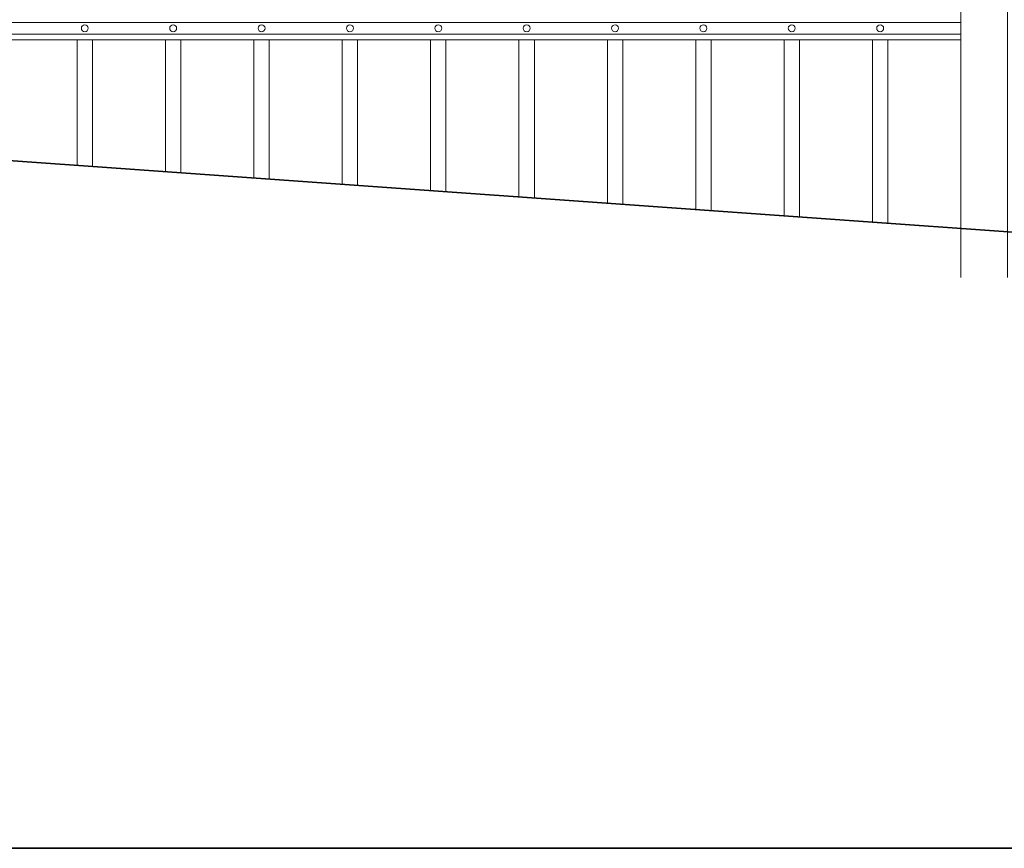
# Model space of a CAD drawing. Header units: millimetres. Extents: x 6567289036 to 6568990308, y 5976640423 to 5977332400.
# Tile 260 of 334: x 6568273153 to 6568274420, y 5976807281 to 5976808347. Entities that reach past the tile are written whole.
import ezdxf

# ---------------------------------------------------------------- set-up
doc = ezdxf.new("R2010")
doc.units = ezdxf.units.MM
doc.layers.add('01_widok', color=7, linetype='Continuous', lineweight=13)

# ---------------------------------------------------------------- blocks, each defined once
blk = doc.blocks.new('A$C6D0402AF')
at = {"layer": '01_widok'}
for p, q in [((2.57, 0.2935), (0.06, 0.2935)), ((2.57, 0.2785), (0.06, 0.2785)), ((2.57, 0.271), (0.06, 0.271)), ((0.06, 0.271), (2.57, 0.271))]:
    blk.add_line(p, q, dxfattribs=at)
for centre in [(1.43, 0.286), (1.545, 0.286), (1.66, 0.286), (1.775, 0.286), (1.89, 0.286), (2.005, 0.286), (2.12, 0.286), (2.235, 0.286), (2.35, 0.286), (2.465, 0.286)]:
    blk.add_circle(centre, 0.0045, dxfattribs=at)
blk = doc.blocks.new('A$C6613173D')
at = {"layer": '01_widok'}
for p, q in [((0.3506, 0.2704), (0.3386, 0.2704)), ((0.3506, 0.2704), (0.3626, 0.2704)), ((0.3506, 0.2624), (0.3386, 0.2624)), ((0.3506, 0.2624), (0.3626, 0.2624)), ((0.3506, 0.2444), (0.3243, 0.2444)), ((0.3244, 0.2404), (0.3243, 0.2444)), ((0.3506, 0.2444), (0.3769, 0.2444)), ((0.3769, 0.2404), (0.3769, 0.2444)), ((0.3206, 0.2384), (0.3206, 0.2334)), ((0.3506, 0.2404), (0.3226, 0.2404)), ((0.3506, 0.2314), (0.3226, 0.2314)), ((0.3506, 0.2404), (0.3786, 0.2404)), ((0.3506, 0.2314), (0.3786, 0.2314)), ((0.3806, 0.2384), (0.3806, 0.2334)), ((0.3506, 0.2164), (0.3356, 0.2164)), ((0.3356, 0.2164), (0.3386, 0.2134)), ((0.3506, 0.2164), (0.3656, 0.2164)), ((0.3656, 0.2164), (0.3626, 0.2134)), ((0.3506, 0.2134), (0.3386, 0.2134)), ((0.3386, 0.1684), (0.3386, 0.2134)), ((0.3506, 0.2134), (0.3626, 0.2134)), ((0.3626, 0.1684), (0.3626, 0.2134)), ((0.3506, 0.1684), (0.3386, 0.1684)), ((0.3506, 0.1684), (0.3626, 0.1684)), ((0.3506, 0.1434), (0.3386, 0.1434)), ((0.3386, 0.1434), (0.3386, 0.0994)), ((0.3506, 0.1434), (0.3626, 0.1434)), ((0.3626, 0.1434), (0.3626, 0.0994)), ((0.3206, 0.0994), (0.3806, 0.0994)), ((0.3206, 0.0994), (0.3206, -1.2522)), ((0.3806, 0.0994), (0.3806, -1.2522))]:
    blk.add_line(p, q, dxfattribs=at)
blk.add_lwpolyline([(0.3386, 0.0994), (0.3626, 0.0994)], dxfattribs=at)
for centre, radius, start, end in [((0.3511, 0.2938), 0.0266, 90.9691, 242.0394), ((0.3502, 0.2938), 0.0266, 297.9606, 89.0309), ((0.3398, 0.2664), 0.00417, 106.2602, 253.7398), ((0.3614, 0.2664), 0.00417, 286.2602, 73.7398), ((0.3226, 0.2384), 0.002, 90, 180), ((0.3226, 0.2334), 0.002, 180, 270), ((0.3786, 0.2384), 0.002, 0, 90), ((0.3786, 0.2334), 0.002, 270, 0), ((0.3391, 0.1559), 0.0125, 92.3383, 267.6617), ((0.3621, 0.1559), 0.0125, 272.3383, 87.6617)]:
    blk.add_arc(centre, radius, start, end, dxfattribs=at)
for points, knots in [([(0.3243, 0.2444), (0.3243, 0.2446), (0.3248, 0.2461), (0.3275, 0.2488), (0.3321, 0.2502), (0.3367, 0.2555), (0.3386, 0.2596), (0.3386, 0.2624)], [2.774362, 2.774362, 2.774362, 2.774362, 3.490427, 7.508595, 13.38101, 17.769363, 27.74801, 27.74801, 27.74801, 27.74801]), ([(0.3769, 0.2444), (0.3769, 0.2446), (0.3765, 0.2461), (0.3737, 0.2488), (0.3691, 0.2502), (0.3646, 0.2555), (0.3626, 0.2596), (0.3626, 0.2624)], [2.774362, 2.774362, 2.774362, 2.774362, 3.490427, 7.508595, 13.38101, 17.769363, 27.74801, 27.74801, 27.74801, 27.74801]), ([(0.3357, 0.2164), (0.3352, 0.2166), (0.3341, 0.2169), (0.3328, 0.2189), (0.3332, 0.223), (0.3287, 0.227), (0.3257, 0.2299), (0.3242, 0.2314)], [0, 0, 0, 0, 1.627023, 3.22043, 6.907446, 13.144432, 19.532717, 19.532717, 19.532717, 19.532717]), ([(0.3655, 0.2164), (0.366, 0.2166), (0.3671, 0.2169), (0.3684, 0.2189), (0.3681, 0.223), (0.3725, 0.227), (0.3755, 0.2299), (0.377, 0.2314)], [0, 0, 0, 0, 1.627023, 3.22043, 6.907446, 13.144432, 19.532717, 19.532717, 19.532717, 19.532717])]:
    blk.add_open_spline(points, degree=3, knots=knots, dxfattribs=at)

msp = doc.modelspace()

# ---------------------------------------------------------------- linework, layer by layer
at = {"lineweight": 35}
for points in [[(6568272928.25329, 5976808180.674253), (6568275728.25329, 5976807980.674253)], [(6568278208.25329, 5976807280.674253), (6568251528.25329, 5976807280.674253)]]:
    msp.add_lwpolyline(points, dxfattribs=at)
at = {"layer": '01_widok'}
for p, q in [((6568273226.890627, 5976808320.709647), (6568273226.890627, 5976808159.343014)), ((6568273246.662491, 5976808320.709647), (6568273246.662491, 5976808157.930738)), ((6568273340.578841, 5976808320.709648), (6568273340.578841, 5976808151.222427)), ((6568273360.350705, 5976808320.709648), (6568273360.350705, 5976808149.810151)), ((6568273454.267055, 5976808320.709648), (6568273454.267055, 5976808143.101841)), ((6568273474.038918, 5976808320.709648), (6568273474.038918, 5976808141.689565)), ((6568273567.955268, 5976808320.709648), (6568273567.955268, 5976808134.981255)), ((6568273587.727132, 5976808320.709648), (6568273587.727132, 5976808133.568978)), ((6568273681.64348, 5976808320.709648), (6568273681.64348, 5976808126.860667)), ((6568273701.415344, 5976808320.709648), (6568273701.415344, 5976808125.448392)), ((6568273795.331694, 5976808320.709648), (6568273795.331694, 5976808118.740081)), ((6568273815.103558, 5976808320.709648), (6568273815.103558, 5976808117.327805)), ((6568273909.019907, 5976808320.709648), (6568273909.019907, 5976808110.619494)), ((6568273928.791771, 5976808320.709648), (6568273928.791771, 5976808109.207218)), ((6568274022.70812, 5976808320.709648), (6568274022.70812, 5976808102.498907)), ((6568274042.479984, 5976808320.709648), (6568274042.479984, 5976808101.086632)), ((6568274136.396334, 5976808320.709648), (6568274136.396334, 5976808094.378321)), ((6568274156.168198, 5976808320.709648), (6568274156.168198, 5976808092.966044)), ((6568274250.084547, 5976808320.709648), (6568274250.084547, 5976808086.257734)), ((6568274269.856411, 5976808320.709648), (6568274269.856411, 5976808084.845458))]:
    msp.add_line(p, q, dxfattribs=at)

# ---------------------------------------------------------------- block references
at = {"xscale": 988.5931585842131, "yscale": 988.5931585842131, "zscale": 988.5931585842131, "rotation": 3.128671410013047e-08}
msp.add_blockref('A$C6D0402AF', (6568271823.088343, 5976808052.841848), dxfattribs=at)
at = {"xscale": 1000, "yscale": 1000, "zscale": 1000}
msp.add_blockref('A$C6613173D', (6568274043.167176, 5976809267.287602), dxfattribs=at)

doc.saveas('drawing.dxf')
